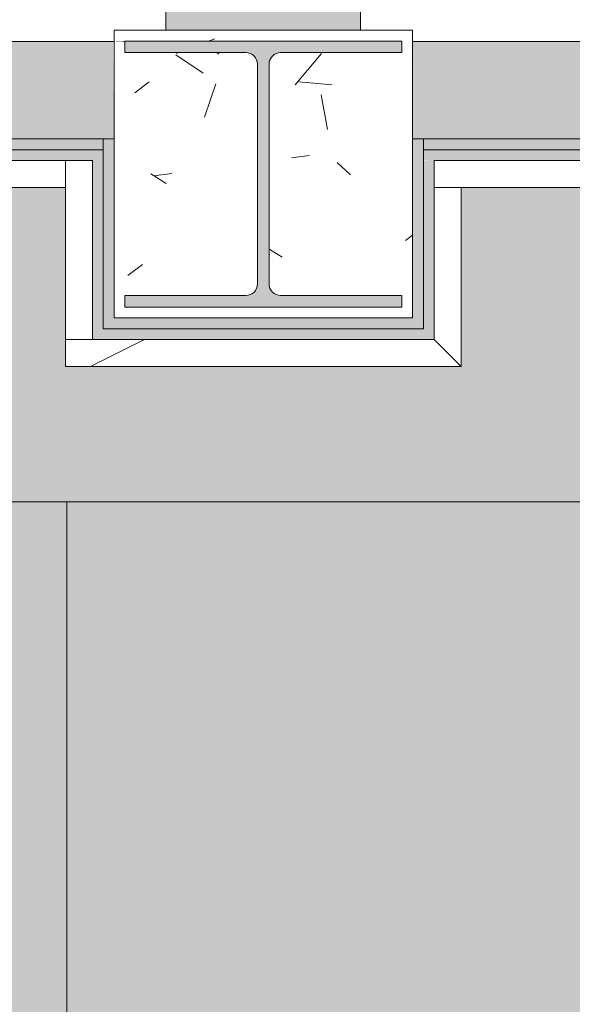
# Model space of a CAD drawing. Header units: millimetres. Extents: x 5980700 to 6194397, y -12939 to 2351883.
# Tile 312 of 587: x 6083874 to 6084385, y 3707 to 4617. Entities that reach past the tile are written whole.
import ezdxf

# ---------------------------------------------------------------- set-up
doc = ezdxf.new("R2010")
doc.units = ezdxf.units.MM
for name, color, linetype, lineweight in [('A-FLOR', 192, 'Continuous', 18), ('A-FLOR-PATT', 8, 'Continuous', 18), ('A-WALL', 113, 'Continuous', 18), ('A-WALL-PATT', 111, 'Continuous', 25), ('S-COLS', 52, 'Continuous', 9)]:
    doc.layers.add(name, color=color, linetype=linetype, lineweight=lineweight)
pattern_1 = [(216.87, (166.6, 416.5), (1249.498511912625, 833.0022321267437), [208.25, -1874.25]), (206.565, (416.5, 291.55), (-416.4997849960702, -416.4999353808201), [465.661, -465.661]), (198.435, (416.5, 83.3), (-832.9995359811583, -416.5008561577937), [263.4179999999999, -1053.671])]

# ---------------------------------------------------------------- blocks, each defined once
blk = doc.blocks.new('_ARQPWR_Pilar perfil I - _TP01-V229-PLANTA DE CAIMENTO DE PISOS - 1 PAV_')
at = {"layer": 'S-COLS', "lineweight": 5}
h = blk.add_hatch(color=256, dxfattribs=at)
h.paths.add_polyline_path([(-16.05000000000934, -112.2999999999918), (-16.04583271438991, -112.2994676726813), (-5.346365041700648, -112.2999999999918)])
h.paths.add_polyline_path([(119.9057747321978, -123.0000000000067), (127.9999999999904, -123.0000000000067), (127.9999999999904, -112.2999999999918), (16.04999999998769, -112.2999999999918), (8.48395744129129, -109.1660425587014), (5.349999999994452, -101.5999999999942), (5.349999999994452, 101.5999999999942), (8.483957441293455, 109.1660425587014), (16.04999999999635, 112.3000000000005), (127.9999999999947, 112.3000000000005), (127.9999999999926, 123.0000000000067), (-128.0000000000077, 122.5007888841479), (-128.0000000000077, 112.3000000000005), (-16.04379473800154, 112.2974296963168), (-8.480322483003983, 109.1572669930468), (-5.350000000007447, 101.5999999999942), (-5.352570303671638, -101.6062052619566), (-8.483957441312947, -109.1660425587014), (-16.05000000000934, -112.2999999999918), (-128.0000000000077, -112.307521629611), (-128.0000000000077, -123.0000000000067), (5.349999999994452, -123.0000000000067)])
at = {"layer": 'S-COLS', "color": 90, "lineweight": 5}
for p, q in [((127.9999999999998, 123.0000000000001), (-128.0000000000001, 123.0000000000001)), ((-128.0000000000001, 123.0000000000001), (-128.0000000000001, 112.3000000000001)), ((127.9999999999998, 112.3000000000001), (127.9999999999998, 123.0000000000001)), ((-128.0000000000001, 112.3000000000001), (-16.05000000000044, 112.3000000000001)), ((16.04999999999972, 112.3000000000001), (127.9999999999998, 112.3000000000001)), ((-5.350000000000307, 101.6000000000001), (-5.350000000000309, -101.5999999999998)), ((5.349999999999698, -101.6), (5.349999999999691, 101.6)), ((-16.05000000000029, -112.3), (-128.0000000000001, -112.3)), ((-128.0000000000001, -112.3), (-128.0000000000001, -123)), ((127.9999999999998, -112.3), (16.04999999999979, -112.3)), ((127.9999999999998, -123), (127.9999999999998, -112.3)), ((-128.0000000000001, -123), (127.9999999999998, -123))]:
    blk.add_line(p, q, dxfattribs=at)
for centre, radius, start, end in [((-16.05000000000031, 101.6000000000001), 10.70000000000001, 3.307776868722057e-13, 90.00000000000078), ((16.04999999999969, 101.6000000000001), 10.69999999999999, 90.00000000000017, 180.0000000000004), ((-16.05000000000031, -101.6), 10.7, 270, 7.887775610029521e-13), ((16.04999999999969, -101.6), 10.70000000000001, 180.0000000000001, 270.0000000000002)]:
    blk.add_arc(centre, radius, start, end, dxfattribs=at)
blk = doc.blocks.new('FX-PNC-PILAR-TP3 - FX-PNC-PILAR-TP01-4319920-PLANTA DE CAIMENTO DE PISOS - 1 PAV_')
at = {"layer": 'A-WALL-PATT', "lineweight": 5}
h = blk.add_hatch(dxfattribs=at)
h.set_pattern_fill('FP_108', color=135, style=0, pattern_type=2)
h.set_pattern_definition([(49.99999999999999, (2e-05, -3e-05), (364.3679291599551, -31.87829433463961), [38.1, -419.1]), (355, (2e-05, -3e-05), (-70.48585119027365, 382.1133031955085), [30.48, -335.28]), (100.451, (30.364, -2.657), (293.8850033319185, 350.2333756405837), [32.38, -356.18]), (46.184, (2e-05, 101.6), (542.1584806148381, -84.08582678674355), [57.15, -628.65]), (96.636, (45.18, 94.59299999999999), (474.8048986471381, 494.8554198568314), [48.57, -534.27]), (351.184, (2e-05, 101.6), (474.8101998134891, 494.8500824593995), [45.72, -502.92]), (21, (50.8, 76.2), (303.2284677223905, -204.530461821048), [38.1, -419.1]), (326, (50.8, 76.2), (123.6038908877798, 368.3760440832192), [30.48, -335.28]), (71.45100000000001, (76.069, 59.15600000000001), (426.8341253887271, 163.8427355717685), [32.38, -356.18]), (37.50000000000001, (2e-05, -3e-05), (6.176645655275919, 169.1101515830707), [16.764, -314.452, 16.764, -323.596, -336.55]), (37.50000000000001, (2e-05, -3e-05), (6.176645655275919, 169.1101515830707), [-671.576, 16.764, -319.786]), (7.499999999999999, (2e-05, -3e-05), (133.63887623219, 200.3614940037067), [16.764, -177.292, 16.764, -306.832, -128.27]), (7.499999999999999, (2e-05, -3e-05), (133.63887623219, 200.3614940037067), [-517.6519999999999, 16.764, -111.506]), (327.5, (-113.284, -3e-05), (271.1818188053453, -11.45836264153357), [16.764, -110.236, 16.764, -379.476, -525.78]), (327.5, (-113.284, -3e-05), (271.1818188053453, -11.45836264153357), [-523.24, 16.764, -509.016]), (317.5, (-164.084, -3e-05), (296.2585102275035, 50.85284694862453), [16.764, -148.336, 16.764, -246.38, -373.38]), (317.5, (-164.084, -3e-05), (296.2585102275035, 50.85284694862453), [-428.244, 16.764, -356.616])])
h.paths.add_polyline_path([(-8028.116646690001, 4596.658967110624), (-8028.116646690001, 4607.158178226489), (-8304.116646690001, 4607.158178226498), (-8304.116646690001, 4596.658967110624), (-8286.114829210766, 4597.158178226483), (-8030.262971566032, 4596.766114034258)])
h.paths.add_polyline_path([(-8294.113011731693, 4341.15817822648), (-8028.116646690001, 4341.15817822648), (-8028.116646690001, 4596.658967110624), (-8038.116646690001, 4596.658967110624), (-8038.116646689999, 4586.458178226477), (-8150.066646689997, 4586.458178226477), (-8157.6326892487, 4583.324220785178), (-8160.76664669, 4575.758178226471), (-8160.117582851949, 4370.991199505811), (-8157.632689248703, 4364.992135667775), (-8150.066646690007, 4361.858178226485), (-8038.116646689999, 4361.858178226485), (-8038.116646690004, 4351.158178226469), (-8294.116646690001, 4351.158178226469), (-8294.113011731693, 4361.858178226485), (-8182.160441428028, 4361.860748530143), (-8174.600604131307, 4364.992135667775), (-8171.466646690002, 4372.561304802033), (-8172.115710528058, 4577.325156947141), (-8174.600604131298, 4583.324220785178), (-8182.166646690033, 4586.458178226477), (-8294.116646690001, 4586.461884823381), (-8294.116646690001, 4596.658967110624), (-8304.116646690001, 4596.658967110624), (-8304.116646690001, 4341.15817822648), (-8294.116646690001, 4341.15817822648)])
at = {"layer": 'A-WALL', "color": 250, "lineweight": 5}
for p, q in [((-8256.114829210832, 4607.158178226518), (-8304.116646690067, 4607.158178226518)), ((-8304.116646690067, 4607.158178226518), (-8304.116646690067, 4596.658967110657)), ((-8159.798216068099, 4607.158178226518), (-8256.114829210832, 4607.158178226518)), ((-8076.114829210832, 4607.158178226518), (-8159.798216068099, 4607.158178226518)), ((-8046.114829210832, 4607.158178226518), (-8076.114829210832, 4607.158178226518)), ((-8031.114829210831, 4607.158178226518), (-8046.114829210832, 4607.158178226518)), ((-8028.116646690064, 4607.158178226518), (-8031.114829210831, 4607.158178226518)), ((-8028.116646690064, 4596.658967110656), (-8028.116646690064, 4607.158178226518)), ((-8304.116646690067, 4596.658967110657), (-8304.116646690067, 4506.658967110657)), ((-8028.116646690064, 4506.658967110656), (-8028.116646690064, 4596.658967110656)), ((-8304.116646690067, 4506.658967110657), (-8304.116646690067, 4496.658967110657)), ((-8028.116646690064, 4486.658967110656), (-8028.116646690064, 4506.658967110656)), ((-8304.116646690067, 4496.658967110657), (-8304.116646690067, 4486.658967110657)), ((-8304.116646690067, 4486.658967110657), (-8304.116646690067, 4341.158178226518)), ((-8028.116646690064, 4341.158178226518), (-8028.116646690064, 4486.658967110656)), ((-8304.116646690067, 4341.158178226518), (-8172.783904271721, 4341.158178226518)), ((-8172.783904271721, 4341.158178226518), (-8028.116646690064, 4341.158178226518))]:
    blk.add_line(p, q, dxfattribs=at)
blk = doc.blocks.new('BE-PMSa-MOD-ARQ-CONEXAODOFUTURO-EX-000-R_rvt-2-PLANTA DE CAIMENTO DE PISOS - 1 PAV_')
at = {"layer": 'A-FLOR-PATT', "lineweight": 5}
h = blk.add_hatch(dxfattribs=at)
h.set_pattern_fill('FP_100', color=133, style=0, pattern_type=2)
h.set_pattern_definition([(49.99999999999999, (0, 0), (182.184668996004, -15.93908553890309), [19.05, -209.55]), (355, (0, 0), (-35.24242749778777, 191.0566080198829), [15.24, -167.64]), (100.451, (15.182, -1.328), (146.9425016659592, 175.1166878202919), [16.19, -178.09]), (46.184, (0, 50.8), (271.0788941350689, -42.04327417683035), [28.575, -314.325]), (96.636, (22.59, 47.297), (237.4025071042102, 247.4272132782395), [24.285, -267.135]), (351.184, (0, 50.8), (237.404605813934, 247.4251178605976), [22.86, -251.46]), (21, (25.4, 38.1), (151.6148798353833, -102.2655185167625), [19.05, -209.55]), (326, (25.4, 38.1), (61.80235996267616, 184.1877424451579), [15.24, -167.64]), (71.45100000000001, (38.035, 29.578), (213.4170626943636, 81.92136778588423), [16.19, -178.09]), (37.50000000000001, (0, 0), (3.08832282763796, 84.55507579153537), [8.382, -157.226, 8.382, -161.798, -168.275]), (37.50000000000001, (0, 0), (3.08832282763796, 84.55507579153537), [-335.788, 8.382, -159.893]), (7.499999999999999, (0, 0), (66.81943811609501, 100.1807470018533), [8.382, -88.646, 8.382, -153.416, -64.135]), (7.499999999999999, (0, 0), (66.81943811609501, 100.1807470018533), [-258.826, 8.382, -55.753]), (327.5, (-56.642, 0), (135.5904877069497, -5.7289126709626), [8.382, -55.118, 8.382, -189.738, -262.89]), (327.5, (-56.642, 0), (135.5904877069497, -5.7289126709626), [-261.62, 8.382, -254.508]), (317.5, (-82.042, 0), (148.1288864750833, 25.42676126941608), [8.382, -74.168, 8.382, -123.19, -186.69]), (317.5, (-82.042, 0), (148.1288864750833, 25.42676126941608), [-214.122, 8.382, -178.308])])
h.paths.add_polyline_path([(-1916.114845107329, -8177.825683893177), (-1683.614845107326, -8177.825683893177), (-1683.614845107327, -1915.841005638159), (-3033.614845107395, -1915.841005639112), (-3033.614845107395, -1900.841005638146), (-3933.614845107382, -1900.841005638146), (-3933.614845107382, -2050.841005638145), (-1818.614845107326, -2050.841005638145), (-1818.614845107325, -8042.852683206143), (-4146.617820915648, -8042.852683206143), (-4146.617820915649, -4063.841794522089), (-3970.61666258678, -4063.841794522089), (-3970.61666258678, -3457.84179452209), (-4146.617820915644, -3457.84179452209), (-4146.617820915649, -2138.841794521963), (-3970.61666258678, -2138.841794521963), (-3970.61666258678, -2050.841005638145), (-3963.614845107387, -2050.841005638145), (-3963.614845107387, -1900.841005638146), (-3973.614845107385, -1900.841005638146), (-3973.614845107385, -1915.841005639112), (-4105.616662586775, -1915.841005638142), (-4105.616662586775, -2003.84179452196), (-4281.617820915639, -2003.84179452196), (-4281.617820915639, -3592.841794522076), (-4105.61666258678, -3592.841794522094), (-4105.61666258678, -3928.841794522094), (-4281.617820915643, -3928.841794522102), (-4281.615120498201, -8177.82568389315), (-1916.459753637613, -8177.825683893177)])
h.paths.add_polyline_path([(8258.385255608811, -8167.825683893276), (15620.8643440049, -8167.825683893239), (15620.86434400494, -1925.841005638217), (12311.88333741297, -1925.841005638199), (12311.88333741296, -2018.841794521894), (11955.88333741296, -2018.841794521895), (11955.88333741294, -1925.841005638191), (9541.385154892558, -1925.841005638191), (9541.385154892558, -1915.841005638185), (9491.385154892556, -1915.841005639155), (9491.385154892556, -1900.841005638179), (8591.38515489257, -1900.841005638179), (8591.38515489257, -2050.841005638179), (11830.88333741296, -2050.841005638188), (11830.88333741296, -2143.841794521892), (12436.88333741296, -2143.841794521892), (12436.88333741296, -2050.841005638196), (15495.86434400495, -2050.841005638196), (15495.86434400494, -8042.825683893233), (8383.385255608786, -8042.825683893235), (8383.385255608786, -4063.841794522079), (8559.379702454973, -4063.841794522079), (8559.379702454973, -3457.841794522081), (8383.385255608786, -3457.84179452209), (8383.385255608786, -2138.841794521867), (8559.379702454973, -2138.84179452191), (8559.379702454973, -2050.841005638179), (8561.385154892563, -2050.753085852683), (8561.385154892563, -1900.841005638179), (8551.38515489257, -1900.841005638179), (8551.38515489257, -1915.841005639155), (8501.385154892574, -1915.841005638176), (8501.385154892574, -1925.841005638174), (8434.379702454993, -1925.841005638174), (8434.379702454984, -2013.841794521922), (8258.385255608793, -2013.841794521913), (8258.385255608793, -3582.841794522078), (8434.379702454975, -3582.841794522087), (8434.379702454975, -3938.841794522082), (8258.385255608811, -3938.841794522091), (8258.385255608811, -8156.700611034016)])
h.paths.add_polyline_path([(19984.7546155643, -8167.825683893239), (20089.38682609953, -8167.825683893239), (20089.38682609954, -5194.841794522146), (19913.3833374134, -5194.841794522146), (19913.3833374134, -4838.841794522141), (20089.38682609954, -4838.841794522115), (20089.38682609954, -2013.84179452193), (19913.3833374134, -2013.841794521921), (19913.3833374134, -1657.841794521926), (20089.38682609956, -1657.841794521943), (20089.38682609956, 1166.158205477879), (19913.38333741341, 1166.158205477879), (19913.38333741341, 1522.158205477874), (20089.38682609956, 1522.158205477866), (20089.38682609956, 4296.158205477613), (19913.38333741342, 4296.15820547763), (19913.3833374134, 4461.658994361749), (15971.88333741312, 4461.658994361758), (15971.88333741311, 4296.15820547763), (15800.86434400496, 4296.15820547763), (15800.86434400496, -605.8410056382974), (15790.86434400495, -605.8410056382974), (15790.86434400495, -655.841005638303), (15775.86434400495, -655.841005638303), (15775.86434400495, -1555.841005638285), (16091.88333741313, -1555.841005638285), (16091.88333741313, -1527.841794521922), (15925.86434400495, -1527.841794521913), (15925.86434400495, 4171.158205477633), (16096.88333741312, 4171.158205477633), (16097.48518693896, 4336.658994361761), (19788.38333741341, 4336.658994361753), (19788.38333741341, 4171.158205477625), (19964.38682609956, 4171.158205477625), (19964.38682609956, 1647.158205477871), (19788.38333741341, 1647.158205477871), (19788.38333741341, 1041.158205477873), (19964.38682609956, 1041.158205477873), (19964.38682609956, -1532.84179452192), (19788.38333741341, -1532.84179452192), (19788.38333741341, -2138.841794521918), (19964.38682609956, -2138.841794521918), (19964.38682609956, -4713.841794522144), (19788.3833374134, -4713.841794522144), (19788.3833374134, -5319.841794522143), (19964.38682609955, -5319.841794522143), (19964.38682609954, -8042.82568389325), (15925.86434400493, -8042.825683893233), (15925.86434400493, -2143.841794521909), (16091.88333741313, -2143.841794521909), (16091.88333741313, -1585.841005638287), (15775.86434400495, -1585.841005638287), (15775.86434400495, -1595.841005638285), (15790.86434400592, -1595.841005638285), (15790.86434400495, -1652.84179452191), (15966.88333741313, -1653.220801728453), (15966.88333741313, -2018.84179452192), (15800.86434400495, -2018.841794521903), (15800.86434400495, -8167.825683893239), (19925.14432074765, -8167.825683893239)])
h.paths.add_polyline_path([(-5690.728343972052, -8167.825683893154), (-4451.617820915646, -8167.825683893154), (-4451.617820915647, -1925.841005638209), (-4506.114845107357, -1925.84100563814), (-4506.114845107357, -1915.841005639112), (-4536.11484510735, -1915.841005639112), (-4536.11484510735, -1900.841005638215), (-4546.114845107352, -1900.841005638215), (-4546.114845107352, -2740.841005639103), (-4536.114845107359, -2740.841005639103), (-4536.114845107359, -2751.8410056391), (-4516.109778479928, -2751.8410056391), (-4516.109778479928, -2640.8410056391), (-4497.109778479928, -2640.8410056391), (-4497.109778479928, -2770.841005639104), (-4536.114845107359, -2770.841005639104), (-4536.114845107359, -2780.841005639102), (-4546.114845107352, -2780.841005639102), (-4546.114845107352, -2820.841005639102), (-4576.114845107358, -2820.841005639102), (-4576.617820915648, -8042.852683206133), (-11628.61484510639, -8042.852683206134), (-11628.6148451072, -2138.841794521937), (-11585.61666258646, -2138.841794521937), (-11585.61666258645, -2050.841005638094), (-8474.116662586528, -2050.841005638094), (-8474.116662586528, -2138.841794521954), (-7858.116662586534, -2138.841794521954), (-7858.116662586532, -2050.841005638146), (-4576.617820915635, -2050.841005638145), (-4576.617820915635, -1900.841005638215), (-5476.114845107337, -1900.841005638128), (-5476.114845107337, -1915.841005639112), (-5528.614845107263, -1915.841005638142), (-5528.614845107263, -1925.841005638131), (-7983.116662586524, -1925.841005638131), (-7983.116662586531, -2013.841794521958), (-8324.11666258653, -2013.841794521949), (-8324.11666258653, -2003.841794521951), (-8339.116662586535, -2003.84179452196), (-8339.116662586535, -1925.841005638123), (-11720.61666258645, -1925.841005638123), (-11720.61666258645, -2003.841794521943), (-11753.61484510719, -2003.841794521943), (-11753.61034441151, -8167.825683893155), (-5985.163661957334, -8167.825683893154)])
h.paths.add_polyline_path([(-15701.5291554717, -8167.825683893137), (-11933.6148451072, -8167.825683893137), (-11933.6148451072, -2013.841794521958), (-12076.61666258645, -2013.841794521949), (-12076.61666258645, -1657.841794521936), (-11923.61484510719, -1657.841794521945), (-11923.61484510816, -1515.8410056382), (-11908.61484510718, -1515.8410056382), (-11908.61484510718, -1505.841005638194), (-12058.61484510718, -1505.841005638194), (-12058.61484510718, -1532.841794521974), (-12201.61666258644, -1532.841794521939), (-12201.61666258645, -2138.841794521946), (-12058.61484510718, -2138.841794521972), (-12058.61484510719, -8042.851795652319), (-16321.61588608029, -8042.826571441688), (-16321.61588608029, -5319.841794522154), (-16145.61666258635, -5319.841794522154), (-16145.61666258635, -4713.841794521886), (-16321.61588608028, -4713.681888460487), (-16321.61588608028, -2138.84179452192), (-16145.61666258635, -2138.841794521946), (-16145.61666258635, -1532.841794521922), (-16321.61588608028, -1532.841794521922), (-16321.61588608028, 1041.158205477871), (-16145.61666258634, 1041.158205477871), (-16145.61666258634, 1647.158205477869), (-16321.61588608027, 1647.158205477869), (-16321.61588608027, 4171.158205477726), (-16145.61666258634, 4171.158205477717), (-16145.61666258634, 4336.658994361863), (-12201.61666258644, 4336.658994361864), (-12201.61666258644, 4171.158205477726), (-12058.61484510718, 4171.158205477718), (-12058.61484510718, -1475.841005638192), (-11908.61484510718, -1475.841005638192), (-11908.61484510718, -575.8410056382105), (-11923.61484510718, -575.8410056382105), (-11923.61484510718, -525.8410056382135), (-11933.61484510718, -525.8410056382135), (-11933.61484510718, 4296.158205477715), (-12076.61666258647, 4296.158205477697), (-12076.61666258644, 4461.658994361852), (-16270.61666258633, 4461.658994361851), (-16270.61666258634, 4296.158205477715), (-16446.62225526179, 4296.158205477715), (-16446.61588608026, 1522.158205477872), (-16270.61666258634, 1522.158205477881), (-16270.61666258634, 1166.158205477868), (-16446.62225526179, 1166.158205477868), (-16446.61588608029, -1657.841794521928), (-16270.61666258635, -1657.841794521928), (-16270.61666258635, -2013.841794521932), (-16446.6222552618, -2013.841794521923), (-16446.61588608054, -4838.841794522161), (-16270.61666258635, -4838.841794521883), (-16270.61666258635, -5194.841794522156), (-16446.62225526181, -5194.841794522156), (-16446.61573815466, -8167.825683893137), (-15735.98765560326, -8167.825683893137)])
h.paths.add_polyline_path([(8551.38515489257, -1770.841005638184), (9491.385154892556, -1770.841005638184), (9491.385154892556, -1755.841005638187), (9630.135154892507, -1755.841005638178), (9630.135154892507, -1740.841005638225), (11880.13515489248, -1741.712957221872), (11880.13515489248, -1755.841005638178), (11965.88333741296, -1755.841005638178), (11965.88333741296, -1662.841794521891), (12301.88333741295, -1662.841794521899), (12301.88333741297, -1755.841005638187), (12713.6541483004, -1755.841005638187), (12713.6541483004, -1740.841005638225), (14963.65414830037, -1741.712957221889), (14963.65414830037, -1755.841005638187), (15630.86434400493, -1755.841005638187), (15630.86434400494, -1595.841005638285), (15645.86434400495, -1595.841005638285), (15645.86434400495, -655.841005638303), (15630.86434400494, -655.841005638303), (15630.86434400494, -29.5925127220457), (15087.63515489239, -29.59251272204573), (15087.63515489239, -44.5925127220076), (12837.63515489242, -43.72056113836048), (12837.63515489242, -29.59251272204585), (11880.13515489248, -29.5925127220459), (11880.13515489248, -44.59251272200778), (9630.135154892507, -43.72056113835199), (9630.135154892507, -29.59251272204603), (9408.885154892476, -29.59251272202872), (9408.885154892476, -14.5925127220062), (8468.885154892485, -14.59251272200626), (8468.885154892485, -29.59251272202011), (8008.885154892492, -29.59251272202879), (8008.885154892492, -14.59251272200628), (7068.885154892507, -14.65234280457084), (7068.885154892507, -29.59251272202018), (4511.785154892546, -29.59251272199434), (4511.785154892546, 3549.158994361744), (3951.785154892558, 3549.158994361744), (3951.785154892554, 4471.658994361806), (2159.383337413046, 4471.658994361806), (2159.383337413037, 4306.158205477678), (1813.383337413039, 4306.15820547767), (1813.383337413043, 4471.658994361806), (284.8931309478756, 4471.658994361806), (284.8931309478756, 4486.658994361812), (77.29277039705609, 4486.658994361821), (77.29277039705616, 3238.903506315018), (70.48333741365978, 3238.903506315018), (70.48333741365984, 2137.158205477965), (121.3819838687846, 2137.158205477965), (121.3819838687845, 3231.348105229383), (111.0710947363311, 3241.658994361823), (106.381983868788, 3259.158994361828), (111.0710947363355, 3276.658994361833), (124.1088842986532, 3289.53068128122), (143.3753948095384, 3293.624861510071), (158.8819838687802, 3289.469883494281), (171.692873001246, 3276.658994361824), (176.3819838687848, 3259.158994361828), (171.692873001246, 3241.658994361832), (161.3819838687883, 3231.348105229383), (161.3819838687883, 2137.158205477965), (220.483337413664, 2137.158205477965), (220.4833374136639, 4336.658994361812), (1678.38333741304, 4336.658994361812), (1678.38333741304, 4171.158205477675), (2294.38333741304, 4171.158205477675), (2294.38333741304, 4336.658994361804), (3816.785154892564, 4336.658994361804), (3816.785154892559, 3414.158994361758), (4376.785154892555, 3414.158994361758), (4376.785154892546, -164.5925127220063), (15495.86434400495, -164.5925127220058), (15495.86434400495, -1620.841005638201), (12436.88333741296, -1620.841005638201), (12436.88333741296, -1527.841794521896), (11830.88333741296, -1527.841794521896), (11830.88333741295, -1620.841005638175), (8559.379702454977, -1620.841005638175), (8559.379702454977, -1532.841794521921), (7943.379702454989, -1532.841794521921), (7943.379702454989, -1620.841005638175), (2289.383337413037, -1620.841005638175), (2289.383337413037, -1527.841794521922), (2261.385126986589, -1527.841794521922), (2261.385126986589, -1770.841005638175), (3121.385126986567, -1770.841005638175), (3121.385126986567, -1755.8410056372), (4481.585154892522, -1755.841005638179), (4481.585154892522, -1770.841005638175), (5321.585154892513, -1770.841005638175), (5321.585154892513, -1755.841005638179), (7021.385154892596, -1755.841005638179), (7021.385154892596, -1770.841005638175), (7961.385154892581, -1770.841005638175), (7961.385154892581, -1755.841005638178), (8078.379702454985, -1755.841005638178), (8078.379702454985, -1667.841794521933), (8424.379702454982, -1667.841794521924), (8424.379702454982, -1755.841005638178), (8551.38515489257, -1755.841005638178)])
h.paths.add_polyline_path([(2231.385126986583, -1770.841005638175), (2231.385126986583, -1527.841794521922), (1766.385126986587, -1527.841794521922), (1766.385126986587, -1770.841005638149), (1776.385126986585, -1770.841005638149), (1776.385126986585, -1755.8410056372), (1818.383337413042, -1755.841005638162), (1818.383337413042, -1662.841794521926), (2154.383337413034, -1662.841794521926), (2154.383337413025, -1755.84100563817), (2221.385126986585, -1755.841005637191), (2221.385126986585, -1770.841005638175)])
h.paths.add_polyline_path([(-3963.614845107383, -1770.84100563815), (-3033.614845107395, -1770.84100563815), (-3033.614845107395, -1755.841005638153), (-1418.814900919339, -1755.841005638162), (-1418.814900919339, -1770.841005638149), (-578.8149009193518, -1770.841005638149), (-578.8149009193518, -1755.841005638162), (876.3851269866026, -1755.841005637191), (876.3851269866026, -1770.841005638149), (1736.38512698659, -1770.841005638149), (1736.38512698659, -1527.841794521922), (1683.383337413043, -1527.841794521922), (1683.383337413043, -1620.841005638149), (-3970.616662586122, -1620.84100563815), (-3970.61666258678, -1532.841794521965), (-4586.616662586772, -1532.841794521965), (-4586.616662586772, -1620.841005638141), (-7858.116662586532, -1620.841005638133), (-7858.116662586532, -1532.841794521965), (-8474.116662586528, -1532.841794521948), (-8474.116662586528, -1620.841005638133), (-11585.61666258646, -1620.841005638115), (-11585.61666258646, -1532.841794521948), (-11628.61484510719, -1532.841794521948), (-11628.61484510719, -164.6103600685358), (220.4833374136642, -164.6103600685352), (220.4833374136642, -29.61036006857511), (-2321.114845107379, -29.61036006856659), (-2321.114845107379, -14.61036006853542), (-3061.114845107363, -14.61036006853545), (-3061.114845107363, -29.61036006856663), (-3320.616662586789, -29.61036006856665), (-3320.616662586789, -14.61036006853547), (-4060.616662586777, -14.61036006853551), (-4060.616662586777, -29.61036006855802), (-4536.114845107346, -29.61036006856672), (-4536.114845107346, -14.61036006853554), (-5476.114845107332, -14.61036006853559), (-5476.114845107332, -29.6103600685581), (-5636.114845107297, -29.61036006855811), (-5636.114845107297, -44.61036006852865), (-7886.11484510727, -43.73840848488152), (-7886.11484510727, -29.61036006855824), (-8872.364845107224, -29.61036006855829), (-8872.364845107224, -44.6103600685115), (-11122.3648451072, -43.73840848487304), (-11122.3648451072, -29.61036006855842), (-11763.61484510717, -29.61036006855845), (-11763.61484510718, -575.8410056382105), (-11778.61484510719, -575.8410056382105), (-11778.61484510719, -1515.8410056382), (-11763.61484510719, -1515.8410056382), (-11763.61484510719, -1667.841794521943), (-11720.61666258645, -1667.841794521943), (-11720.61666258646, -1755.841005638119), (-11122.36484510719, -1755.841005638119), (-11122.36484510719, -1740.841005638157), (-8872.36484510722, -1741.712957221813), (-8872.36484510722, -1755.841005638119), (-8339.116662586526, -1755.841005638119), (-8339.116662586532, -1667.841794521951), (-7993.116662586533, -1667.841794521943), (-7993.116662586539, -1755.841005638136), (-7886.114845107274, -1755.841005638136), (-7886.114845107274, -1740.841005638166), (-5636.114845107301, -1741.712957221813), (-5636.114845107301, -1755.841005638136), (-5476.114845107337, -1755.841005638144), (-5476.114845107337, -1770.841005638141), (-4536.11484510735, -1770.841005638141), (-4536.11484510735, -1755.841005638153), (-4451.616662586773, -1755.841005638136), (-4451.616662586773, -1667.84179452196), (-4105.616662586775, -1667.84179452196), (-4105.616662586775, -1755.841005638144), (-3973.614845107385, -1755.841005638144), (-3973.614845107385, -1770.84100563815)])
h.paths.add_polyline_path([(-5396.293025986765, 115.3896399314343), (-4576.11484510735, 115.3896399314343), (-4576.11484510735, 431.4034837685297), (-4586.616662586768, 431.4034837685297), (-4586.616662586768, 265.3896399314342), (-11628.61484510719, 265.3896399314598), (-11628.61484510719, 4171.158205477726), (-11585.61666258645, 4171.158205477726), (-11585.61666258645, 4336.658994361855), (-8474.116662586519, 4336.658994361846), (-8474.116662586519, 4171.158205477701), (-7858.116662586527, 4171.158205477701), (-7858.116662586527, 4336.658994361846), (-4586.616662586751, 4336.658994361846), (-4586.616662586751, 4171.158205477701), (-4538.614845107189, 4171.158205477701), (-4538.614845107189, 2287.158205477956), (-4586.616662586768, 2287.158205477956), (-4586.616662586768, 1681.158205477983), (-4538.614845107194, 1681.158205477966), (-4538.614845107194, 995.3896399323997), (-4536.114845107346, 995.3896399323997), (-4536.114845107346, 985.3896399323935), (-4497.109778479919, 985.3896399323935), (-4497.109778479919, 855.3896399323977), (-4516.109778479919, 855.3896399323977), (-4516.109778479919, 966.3896399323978), (-4536.114845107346, 966.3896399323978), (-4536.114845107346, 955.3896399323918), (-4538.614845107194, 955.3896399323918), (-4538.614845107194, 431.4034837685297), (-4546.114845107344, 431.4034837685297), (-4546.114845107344, 115.3896399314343), (-4536.114845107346, 115.3896399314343), (-4536.114845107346, 130.3896399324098), (-4486.114845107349, 130.3896399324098), (-4486.114845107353, 140.3896399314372), (-4461.616662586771, 140.3896399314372), (-4461.616662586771, 306.4034837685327), (-4413.614845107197, 306.4034837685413), (-4413.614845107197, 1806.158205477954), (-4461.616662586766, 1806.158205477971), (-4461.616662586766, 2162.158205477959), (-4413.614845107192, 2162.158205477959), (-4413.614845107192, 4296.158205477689), (-4461.616662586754, 4296.158205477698), (-4461.616662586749, 4461.658994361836), (-7983.116662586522, 4461.658994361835), (-7983.116662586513, 4296.158205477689), (-8349.116662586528, 4296.158205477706), (-8349.116662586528, 4461.658994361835), (-11710.61666258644, 4461.658994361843), (-11710.61666258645, 4296.158205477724), (-11753.61484510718, 4296.158205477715), (-11753.61484510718, 140.3896399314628), (-5526.11484510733, 140.3896399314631), (-5526.11484510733, 130.3896399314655), (-5476.114845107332, 130.3896399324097), (-5476.114845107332, 115.3896399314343), (-5466.11484510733, 115.3896399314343)])
h.paths.add_polyline_path([(8478.885154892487, 115.4074872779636), (8478.885154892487, 431.4034837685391), (8378.385255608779, 431.4034837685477), (8378.385255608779, 1037.158205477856), (8561.383337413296, 1037.158205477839), (8561.383337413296, 1651.158205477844), (8378.385255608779, 1651.158205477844), (8378.385255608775, 4171.158205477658), (8559.383337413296, 4171.158205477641), (8559.383337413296, 4336.658994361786), (11825.88333741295, 4336.658994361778), (11825.88333741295, 4171.158205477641), (12441.88333741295, 4171.158205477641), (12441.88333741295, 4336.658994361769), (15495.86434400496, 4336.65899436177), (15495.86434400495, 265.4074872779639), (8559.379702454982, 265.4074872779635), (8559.379702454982, 431.4034837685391), (8508.885154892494, 431.4034837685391), (8508.885154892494, 115.4074872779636), (9408.885154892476, 115.4074872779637), (9408.885154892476, 130.4074872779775), (9438.885154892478, 130.4074872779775), (9438.885154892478, 140.4074872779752), (15620.86434400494, 140.4074872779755), (15620.86434400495, 4461.658994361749), (12316.88333741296, 4461.658994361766), (12316.88333741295, 4296.158205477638), (11950.88333741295, 4296.158205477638), (11950.88333741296, 4461.658994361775), (8434.383337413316, 4461.658994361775), (8434.383337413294, 4296.158205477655), (8253.385255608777, 4296.158205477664), (8253.385255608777, 1526.158205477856), (8436.383337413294, 1526.158205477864), (8436.383337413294, 1162.158205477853), (8253.385255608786, 1162.158205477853), (8253.385255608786, 306.4034837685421), (8434.379702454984, 306.4034837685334), (8434.379702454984, 140.4074872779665), (8438.885154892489, 140.4074872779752), (8438.885154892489, 130.4074872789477), (8468.885154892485, 130.4074872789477), (8468.885154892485, 115.4074872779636)])
h.paths.add_polyline_path([(7078.885154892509, 115.4074872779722), (7968.885154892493, 115.4074872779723), (7968.885154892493, 955.4074872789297), (7958.885154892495, 955.4074872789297), (7958.885154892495, 966.4074872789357), (7948.385255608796, 966.4074872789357), (7948.385255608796, 265.4074872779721), (4806.785154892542, 265.4074872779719), (4806.785154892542, 4336.658994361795), (7948.385255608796, 4336.658994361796), (7948.385255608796, 985.4074872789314), (7958.885154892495, 985.4074872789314), (7958.885154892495, 995.4074872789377), (7968.885154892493, 995.4074872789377), (7968.885154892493, 1035.407487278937), (7998.885154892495, 1035.407487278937), (7998.885154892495, 995.4074872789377), (8008.885154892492, 995.4074872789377), (8008.885154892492, 985.4074872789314), (8047.890221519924, 985.4074872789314), (8047.890221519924, 855.4074872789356), (8028.890221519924, 855.4074872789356), (8028.890221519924, 966.4074872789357), (8008.885154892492, 966.4074872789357), (8008.885154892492, 955.4074872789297), (7998.885154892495, 955.4074872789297), (7998.885154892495, 115.4074872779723), (8008.885154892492, 115.4074872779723), (8008.885154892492, 130.4074872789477), (8083.385255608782, 130.4074872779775), (8083.385255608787, 4471.65899436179), (4671.785154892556, 4471.658994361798), (4671.785154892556, 130.4074872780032), (7068.885154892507, 130.4074872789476), (7068.885154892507, 115.4074872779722)])
h.paths.add_polyline_path([(1857.919751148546, 1037.158205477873), (2296.383337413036, 1037.158205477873), (2296.383337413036, 1651.158205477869), (1676.383337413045, 1651.158205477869), (1676.383337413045, 1037.158205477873), (1826.383337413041, 1037.158205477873)])
h.paths.add_polyline_path([(2161.383337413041, 1172.158205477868), (1811.383337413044, 1172.158205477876), (1811.383337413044, 1516.158205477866), (2161.383337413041, 1516.158205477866), (2161.383337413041, 1177.256799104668)])
h.paths.add_polyline_path([(137.9111174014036, 3278.855100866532), (131.3834321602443, 3276.480338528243), (131.3834321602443, 3259.158994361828), (137.9112161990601, 3259.158994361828), (137.9112161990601, 3277.667937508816)])
h.paths.add_polyline_path([(141.3819838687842, 3259.158994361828), (161.3819838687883, 3259.158994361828), (158.7024919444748, 3268.550988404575), (155.5241194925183, 3273.003317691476), (148.2594671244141, 3277.615929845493), (141.461635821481, 3278.855091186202), (137.9111174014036, 3278.855100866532), (137.9112161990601, 3259.158994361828), (139.4408410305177, 3259.158994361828)])
h.paths.add_polyline_path([(127.2398482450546, 3259.158994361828), (131.3834321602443, 3259.60654442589), (131.3834321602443, 3276.480338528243), (126.061811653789, 3272.015600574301), (122.0634673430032, 3263.023564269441), (122.1477157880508, 3259.158994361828), (126.061811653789, 3259.158994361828)])
h = blk.add_hatch(dxfattribs=at)
h.set_pattern_fill('FP_249', color=71, style=0, pattern_type=2)
h.set_pattern_definition([(49.99999999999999, (0, 0), (364.3679291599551, -31.87829433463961), [38.1, -419.1]), (355, (0, 0), (-70.48585119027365, 382.1133031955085), [30.48, -335.28]), (100.451, (30.364, -2.657), (293.8850033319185, 350.2333756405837), [32.38, -356.18]), (46.184, (0, 101.6), (542.1584806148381, -84.08582678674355), [57.15, -628.65]), (96.636, (45.18, 94.59299999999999), (474.8048986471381, 494.8554198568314), [48.57, -534.27]), (351.184, (0, 101.6), (474.8101998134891, 494.8500824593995), [45.72, -502.92]), (21, (50.8, 76.2), (303.2284677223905, -204.530461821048), [38.1, -419.1]), (326, (50.8, 76.2), (123.6038908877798, 368.3760440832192), [30.48, -335.28]), (71.45100000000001, (76.069, 59.15600000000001), (426.8341253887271, 163.8427355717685), [32.38, -356.18]), (37.50000000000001, (0, 0), (6.176645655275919, 169.1101515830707), [16.764, -314.452, 16.764, -323.596, -336.55]), (37.50000000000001, (0, 0), (6.176645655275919, 169.1101515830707), [-671.576, 16.764, -319.786]), (7.499999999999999, (0, 0), (133.63887623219, 200.3614940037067), [16.764, -177.292, 16.764, -306.832, -128.27]), (7.499999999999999, (0, 0), (133.63887623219, 200.3614940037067), [-517.6519999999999, 16.764, -111.506]), (327.5, (-113.284, 0), (271.1818188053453, -11.45836264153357), [16.764, -110.236, 16.764, -379.476, -525.78]), (327.5, (-113.284, 0), (271.1818188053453, -11.45836264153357), [-523.24, 16.764, -509.016]), (317.5, (-164.084, 0), (296.2585102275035, 50.85284694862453), [16.764, -148.336, 16.764, -246.38, -373.38]), (317.5, (-164.084, 0), (296.2585102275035, 50.85284694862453), [-428.244, 16.764, -356.616])])
h.paths.add_polyline_path([(-6248.331214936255, 265.3896399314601), (-4586.616662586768, 265.3896399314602), (-4586.616662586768, 431.4034837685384), (-4576.11484510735, 431.6510622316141), (-4576.11484510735, 955.3896399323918), (-4586.114845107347, 955.3896399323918), (-4586.616662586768, 966.3896399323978), (-4606.119911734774, 966.3896399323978), (-4606.119911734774, 855.3896399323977), (-4625.119911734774, 855.3896399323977), (-4625.119911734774, 985.3896399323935), (-4586.114845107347, 985.3896399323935), (-4586.114845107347, 995.3896399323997), (-4576.11484510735, 995.3896399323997), (-4576.11484510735, 1035.389639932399), (-4546.114845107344, 1035.389639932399), (-4546.114845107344, 995.3896399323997), (-4538.614845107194, 995.3896399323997), (-4538.614845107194, 1681.158205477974), (-4586.616662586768, 1681.158205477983), (-4586.616662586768, 2287.158205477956), (-4538.614845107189, 2287.158205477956), (-4538.614845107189, 4171.158205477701), (-4586.616662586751, 4171.158205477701), (-4586.616662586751, 4336.658994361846), (-7858.116662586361, 4336.658994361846), (-7858.116662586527, 4171.158205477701), (-8474.116662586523, 4171.158205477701), (-8474.116662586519, 4336.658994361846), (-11585.61666258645, 4336.658994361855), (-11585.61666258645, 4171.158205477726), (-11628.61484510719, 4171.158205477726), (-11628.61484510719, 265.3896399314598), (-6279.598979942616, 265.3896399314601)])
h.paths.add_polyline_path([(-4538.614845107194, 431.4034837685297), (-4538.614845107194, 955.3896399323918), (-4546.114845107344, 955.3896399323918), (-4546.114845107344, 431.4034837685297)])
h = blk.add_hatch(dxfattribs=at)
h.set_pattern_fill('FP_250', color=133, style=0, pattern_type=2)
h.set_pattern_definition([(0, (-8083.615, 2301.024), (0, 1000), []), (90, (-8083.615, 2301.024), (-1000, 6.123233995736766e-14), [])])
h.paths.add_polyline_path([(-6248.331214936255, 265.3896399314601), (-4586.616662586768, 265.3896399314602), (-4586.616662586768, 431.4034837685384), (-4576.11484510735, 431.6510622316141), (-4576.11484510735, 955.3896399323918), (-4586.114845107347, 955.3896399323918), (-4586.616662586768, 966.3896399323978), (-4606.119911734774, 966.3896399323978), (-4606.119911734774, 855.3896399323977), (-4625.119911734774, 855.3896399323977), (-4625.119911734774, 985.3896399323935), (-4586.114845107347, 985.3896399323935), (-4586.114845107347, 995.3896399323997), (-4576.11484510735, 995.3896399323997), (-4576.11484510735, 1035.389639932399), (-4546.114845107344, 1035.389639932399), (-4546.114845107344, 995.3896399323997), (-4538.614845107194, 995.3896399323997), (-4538.614845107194, 1681.158205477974), (-4586.616662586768, 1681.158205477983), (-4586.616662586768, 2287.158205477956), (-4538.614845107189, 2287.158205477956), (-4538.614845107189, 4171.158205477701), (-4586.616662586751, 4171.158205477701), (-4586.616662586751, 4336.658994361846), (-7858.116662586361, 4336.658994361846), (-7858.116662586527, 4171.158205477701), (-8474.116662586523, 4171.158205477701), (-8474.116662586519, 4336.658994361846), (-11585.61666258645, 4336.658994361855), (-11585.61666258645, 4171.158205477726), (-11628.61484510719, 4171.158205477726), (-11628.61484510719, 265.3896399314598), (-6279.598979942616, 265.3896399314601)])
h.paths.add_polyline_path([(-4538.614845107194, 431.4034837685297), (-4538.614845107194, 955.3896399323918), (-4546.114845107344, 955.3896399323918), (-4546.114845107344, 431.4034837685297)])
at = {"layer": 'A-WALL', "lineweight": 5}
for color, points in [(9, [(-8294.116662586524, 4596.658994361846), (-8294.116662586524, 4597.158024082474), (-8304.116662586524, 4596.658994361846)]), (50, [(-8314.116662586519, 4331.158205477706), (-8314.116662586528, 4486.658994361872), (-8324.11666258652, 4486.658994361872), (-8324.116662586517, 4331.158205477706)]), (50, [(-8018.116662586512, 4321.158205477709), (-8008.116662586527, 4321.158205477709), (-8008.116662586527, 4486.658994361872), (-8018.116662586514, 4486.120614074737), (-8018.116662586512, 4330.795886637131)]), (50, [(-8028.116662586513, 4321.158205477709), (-8018.116662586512, 4321.158205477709), (-8018.116662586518, 4331.158205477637), (-8324.116662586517, 4331.158205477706), (-8324.116662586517, 4321.158205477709), (-8046.210887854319, 4321.158205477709)])]:
    blk.add_hatch(color=color, dxfattribs=at).paths.add_polyline_path(points)
h = blk.add_hatch(color=9, dxfattribs=at)
h.paths.add_polyline_path([(-8324.11666258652, 4496.658994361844), (-8314.116662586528, 4496.658994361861), (-8314.116662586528, 4506.65899436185), (-8427.37434921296, 4506.658994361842), (-8427.37434921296, 4496.658994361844), (-8339.116662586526, 4496.658994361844)])
h.paths.add_polyline_path([(-11903.61484510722, 4496.658994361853), (-11898.96666258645, 4497.240003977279), (-11898.96666258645, 4506.658994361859), (-11983.61666258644, 4506.658994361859), (-11983.61666258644, 4496.658994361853), (-11908.61484510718, 4496.658994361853)])
h.paths.add_polyline_path([(-11798.61484510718, 4496.658994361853), (-11758.61666258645, 4496.658994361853), (-11758.61666258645, 4506.658994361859), (-11798.61484510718, 4506.658994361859)])
h.paths.add_polyline_path([(-11735.61666258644, 4496.658994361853), (-11627.37434921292, 4496.658994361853), (-11627.37434921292, 4506.658994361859), (-11745.61666258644, 4506.658994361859), (-11745.61666258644, 4496.658994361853), (-11740.61848006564, 4496.658994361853)])
at = {"layer": 'A-WALL'}
for points in [[(-8304.116662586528, 4341.158205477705), (-8304.11666258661, 4506.658994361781), (-8314.116662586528, 4506.65899436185), (-8314.116662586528, 4341.158205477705)], [(-8028.116662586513, 4331.158205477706), (-8018.116662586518, 4331.158205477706), (-8018.116662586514, 4506.658994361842), (-8028.116662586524, 4506.658994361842), (-8028.116662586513, 4336.658994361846)], [(-8028.116662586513, 4331.158205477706), (-8028.116662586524, 4341.158205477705), (-8314.116662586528, 4341.158205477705), (-8314.116662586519, 4331.158205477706), (-8046.210887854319, 4331.158205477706)]]:
    blk.add_hatch(color=253, dxfattribs=at).paths.add_polyline_path(points)
at = {"layer": 'A-WALL', "lineweight": 5}
h = blk.add_hatch(color=9, dxfattribs=at)
h.paths.add_polyline_path([(-4426.616662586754, 4496.658994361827), (-4426.62769697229, 4506.658430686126), (-4622.374349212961, 4506.658994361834), (-4622.374349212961, 4496.658994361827), (-4426.62769697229, 4496.658994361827)])
h.paths.add_polyline_path([(-8018.116662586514, 4496.658994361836), (-7822.374349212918, 4496.658994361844), (-7822.374349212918, 4506.658994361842), (-8018.116662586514, 4506.658994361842)])
at = {"layer": 'A-WALL'}
h = blk.add_hatch(color=10, dxfattribs=at)
h.paths.add_polyline_path([(-12013.61666258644, 4486.658994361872), (-11903.61484510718, 4486.658994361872), (-11903.61484510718, 4496.658994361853), (-12013.61666258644, 4496.658994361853)])
h.paths.add_polyline_path([(-8324.11666258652, 4486.658994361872), (-8314.116662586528, 4486.658994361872), (-8314.803944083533, 4496.658994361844), (-8427.37434921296, 4496.658994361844), (-8427.37434921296, 4486.658994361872), (-8339.116662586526, 4486.658994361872)])
h.paths.add_polyline_path([(-11758.61666258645, 4486.658994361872), (-11758.61666258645, 4496.658994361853), (-11783.61484510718, 4496.658994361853), (-11783.61484510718, 4486.658994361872), (-11765.61666258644, 4486.658994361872)])
h.paths.add_polyline_path([(-11740.61848006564, 4486.658994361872), (-11627.37434921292, 4486.658994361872), (-11627.37434921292, 4496.658994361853), (-11745.61666258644, 4496.658994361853), (-11745.61666258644, 4486.658994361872)])
h = blk.add_hatch(color=10, dxfattribs=at)
h.paths.add_polyline_path([(-4426.616662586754, 4486.658994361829), (-4426.62769697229, 4496.658994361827), (-4622.374349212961, 4496.658994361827), (-4622.374349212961, 4486.658994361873), (-4426.62769697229, 4486.658994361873)])
h.paths.add_polyline_path([(-7822.374349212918, 4486.658994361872), (-7822.374349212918, 4496.658994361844), (-8018.116662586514, 4496.658994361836), (-8018.116662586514, 4486.658994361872), (-7858.116662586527, 4486.658994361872)])
at = {"layer": 'A-WALL-PATT', "lineweight": 5}
blk.add_hatch(color=57, dxfattribs=at).paths.add_polyline_path([(-8098.4512999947, 4607.158205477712), (-8076.114845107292, 4607.158205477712), (-8076.114845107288, 5402.158205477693), (-8256.114845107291, 5402.158205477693), (-8256.114845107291, 4607.158205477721), (-8159.798231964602, 4607.158205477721)])
h = blk.add_hatch(color=57, dxfattribs=at)
h.paths.add_polyline_path([(-8340.646205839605, 4506.658994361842), (-8304.116662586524, 4507.541936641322), (-8305.149891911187, 4596.658994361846), (-8427.37434921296, 4596.658994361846), (-8427.37434921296, 4506.658994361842), (-8349.116662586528, 4506.658994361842)])
h.paths.add_polyline_path([(-11735.61666258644, 4506.658994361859), (-11627.37434921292, 4506.658994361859), (-11627.37434921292, 4596.658994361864), (-11755.61666258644, 4596.658994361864), (-11755.61666258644, 4506.658994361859), (-11740.61848006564, 4506.658994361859)])
h.paths.add_polyline_path([(-11773.61666258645, 4506.658994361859), (-11758.61666258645, 4506.658994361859), (-11758.61666258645, 4596.658994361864), (-11765.61666258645, 4596.658994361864), (-11765.61666258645, 4586.458205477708), (-11803.61666258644, 4586.458205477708), (-11803.61666258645, 4506.658994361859), (-11778.61484510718, 4506.658994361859)])
h = blk.add_hatch(color=57, dxfattribs=at)
h.paths.add_polyline_path([(-4446.109252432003, 4506.658994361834), (-4416.616662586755, 4507.169829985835), (-4416.616662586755, 4596.658994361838), (-4622.374349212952, 4596.658994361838), (-4622.374349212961, 4506.658994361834), (-4512.987072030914, 4506.658994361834)])
h.paths.add_polyline_path([(-7822.374349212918, 4506.658994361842), (-7822.374349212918, 4596.658994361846), (-8028.116662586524, 4596.658994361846), (-8028.116662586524, 4506.658994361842), (-7858.116662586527, 4506.658994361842)])
h = blk.add_hatch(dxfattribs=at)
h.set_pattern_fill('FP_129', color=71, style=0, pattern_type=2)
h.set_pattern_definition(pattern_1)
h.paths.add_polyline_path([(-8349.116662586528, 4461.658994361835), (-8349.116662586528, 4486.658994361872), (-11735.61666258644, 4486.658994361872), (-11735.61666258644, 4461.658994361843), (-8474.116662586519, 4461.658994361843)])
h = blk.add_hatch(dxfattribs=at)
h.set_pattern_fill('FP_129', color=71, style=0, pattern_type=2)
h.set_pattern_definition(pattern_1)
h.paths.add_polyline_path([(-8349.116662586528, 4321.158205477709), (-8324.116662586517, 4321.158205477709), (-8324.11666258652, 4486.658994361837), (-8349.116662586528, 4485.5092166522), (-8349.116662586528, 4323.741670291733)])
h = blk.add_hatch(dxfattribs=at)
h.set_pattern_fill('FP_129', color=71, style=0, pattern_type=2)
h.set_pattern_definition(pattern_1)
h.paths.add_polyline_path([(-8008.116662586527, 4461.658994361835), (-4461.616662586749, 4461.658994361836), (-4436.616662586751, 4486.658994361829), (-8008.116662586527, 4486.658994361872), (-8008.116662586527, 4467.701371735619)])
h = blk.add_hatch(dxfattribs=at)
h.set_pattern_fill('FP_129', color=71, style=0, pattern_type=2)
h.set_pattern_definition(pattern_1)
h.paths.add_polyline_path([(-7983.116662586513, 4296.158205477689), (-7983.116662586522, 4461.658994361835), (-8008.116662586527, 4461.658994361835), (-8008.116662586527, 4321.158205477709), (-7993.116662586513, 4306.158205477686)])
h = blk.add_hatch(dxfattribs=at)
h.set_pattern_fill('FP_129', color=71, style=0, pattern_type=2)
h.set_pattern_definition(pattern_1)
h.paths.add_polyline_path([(-7983.116662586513, 4296.158205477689), (-8008.116662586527, 4321.158205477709), (-8349.116662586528, 4321.158205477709), (-8349.116662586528, 4296.158205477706), (-8008.116662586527, 4296.158205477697)])
at = {"layer": 'A-FLOR', "color": 250, "lineweight": 5}
for p, q in [((-8474.116662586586, 4171.158205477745), (-7858.116662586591, 4171.158205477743)), ((-7858.116662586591, 4171.158205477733), (-8474.116662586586, 4171.158205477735))]:
    blk.add_line(p, q, dxfattribs=at)
at = {"layer": 'A-WALL', "color": 90, "lineweight": 5}
for p, q in [((-8076.114845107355, 4641.658994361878), (-8076.114845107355, 4607.158205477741)), ((-8256.114845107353, 4626.65899436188), (-8256.114845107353, 4607.158205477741)), ((-8304.116662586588, 4596.658994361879), (-8427.374349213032, 4596.65899436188)), ((-7822.374349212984, 4596.658994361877), (-8028.116662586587, 4596.658994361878)), ((-8314.116662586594, 4506.658994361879), (-8427.37434921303, 4506.65899436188)), ((-8314.116662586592, 4506.65899436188), (-8304.116662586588, 4506.65899436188)), ((-8314.116662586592, 4506.65899436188), (-8314.116662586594, 4496.65899436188)), ((-8314.116662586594, 4506.658994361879), (-8304.116662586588, 4506.658994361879)), ((-8028.116662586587, 4506.658994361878), (-8018.116662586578, 4506.658994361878)), ((-8028.116662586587, 4506.658994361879), (-8018.116662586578, 4506.658994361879)), ((-8018.116662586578, 4506.658994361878), (-8018.116662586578, 4496.658994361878)), ((-7822.374349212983, 4506.658994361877), (-8018.116662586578, 4506.658994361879)), ((-8314.116662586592, 4496.65899436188), (-8427.37434921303, 4496.65899436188)), ((-8314.116662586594, 4496.65899436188), (-8314.116662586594, 4486.65899436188)), ((-8018.116662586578, 4496.658994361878), (-8018.116662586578, 4486.658994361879)), ((-8018.116662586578, 4496.658994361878), (-8018.116662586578, 4486.658994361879)), ((-7822.374349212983, 4496.658994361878), (-8018.116662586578, 4496.658994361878)), ((-8349.116662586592, 4486.65899436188), (-8349.116662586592, 4461.658994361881)), ((-8349.116662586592, 4486.65899436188), (-8349.116662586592, 4321.158205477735)), ((-8314.116662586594, 4486.65899436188), (-8314.116662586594, 4341.158205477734)), ((-8304.116662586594, 4341.158205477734), (-8304.116662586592, 4486.65899436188)), ((-8028.116662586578, 4486.658994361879), (-8028.116662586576, 4341.158205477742)), ((-8018.116662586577, 4331.158205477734), (-8018.116662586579, 4486.658994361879)), ((-8349.116662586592, 4461.658994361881), (-11735.61666258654, 4461.658994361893)), ((-4461.616662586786, 4461.658994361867), (-8008.116662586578, 4461.658994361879)), ((-8008.116662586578, 4461.65899436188), (-7983.116662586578, 4461.65899436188)), ((-7983.116662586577, 4296.158205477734), (-7983.116662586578, 4461.65899436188)), ((-8314.116662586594, 4331.158205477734), (-8314.116662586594, 4341.158205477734)), ((-8028.116662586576, 4341.158205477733), (-8304.116662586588, 4341.158205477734)), ((-8314.116662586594, 4331.158205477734), (-8028.116662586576, 4331.158205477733)), ((-8018.116662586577, 4331.158205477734), (-8028.116662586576, 4331.158205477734)), ((-8349.116662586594, 4296.158205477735), (-8349.116662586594, 4321.158205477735)), ((-8349.116662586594, 4321.158205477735), (-8324.116662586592, 4321.158205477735)), ((-8324.116662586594, 4321.158205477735), (-8349.116662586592, 4321.158205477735)), ((-8008.116662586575, 4321.158205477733), (-7983.116662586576, 4296.158205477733)), ((-7983.116662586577, 4296.158205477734), (-8008.116662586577, 4321.158205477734)), ((-8349.116662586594, 4296.158205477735), (-7983.116662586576, 4296.158205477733))]:
    blk.add_line(p, q, dxfattribs=at)
at = {"layer": 'A-WALL', "color": 250, "lineweight": 5}
for p, q in [((-8304.116662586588, 4596.658994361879), (-8304.116662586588, 4607.158205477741)), ((-8304.116662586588, 4607.158205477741), (-8256.114845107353, 4607.158205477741)), ((-8046.114845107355, 4607.158205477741), (-8031.114845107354, 4607.158205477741)), ((-8031.114845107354, 4607.158205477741), (-8028.116662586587, 4607.158205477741)), ((-8028.116662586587, 4607.158205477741), (-8028.116662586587, 4596.658994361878)), ((-8304.116662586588, 4506.658994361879), (-8304.116662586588, 4596.658994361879)), ((-8028.116662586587, 4596.658994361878), (-8028.116662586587, 4506.658994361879))]:
    blk.add_line(p, q, dxfattribs=at)
at = {"layer": 'A-WALL', "color": 130, "lineweight": 9}
for p, q in [((-8427.37434921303, 4486.65899436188), (-8324.116662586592, 4486.65899436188)), ((-8324.116662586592, 4486.65899436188), (-8324.116662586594, 4341.158205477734)), ((-8008.116662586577, 4321.158205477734), (-8008.116662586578, 4486.658994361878)), ((-8008.116662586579, 4486.658994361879), (-7822.374349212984, 4486.658994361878)), ((-8324.116662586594, 4341.158205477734), (-8324.116662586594, 4331.158205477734)), ((-8324.116662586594, 4331.158205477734), (-8324.116662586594, 4321.158205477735)), ((-8324.116662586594, 4321.158205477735), (-8028.116662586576, 4321.158205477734)), ((-8028.116662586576, 4321.158205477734), (-8018.116662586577, 4321.158205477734)), ((-8018.116662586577, 4321.158205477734), (-8008.116662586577, 4321.158205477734))]:
    blk.add_line(p, q, dxfattribs=at)
at = {"layer": 'A-WALL', "color": 250, "lineweight": 5}
blk.add_blockref('FX-PNC-PILAR-TP3 - FX-PNC-PILAR-TP01-4319920-PLANTA DE CAIMENTO DE PISOS - 1 PAV_', (-1.589655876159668e-05, 2.72512435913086e-05), dxfattribs=at)
at = {"layer": 'S-COLS', "color": 250, "lineweight": 5}
blk.add_blockref('_ARQPWR_Pilar perfil I - _TP01-V229-PLANTA DE CAIMENTO DE PISOS - 1 PAV_', (-8166.116662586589, 4474.158205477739), dxfattribs=at)

msp = doc.modelspace()

# ---------------------------------------------------------------- block references
at = {"color": 50, "lineweight": 5}
msp.add_blockref('BE-PMSa-MOD-ARQ-CONEXAODOFUTURO-EX-000-R_rvt-2-PLANTA DE CAIMENTO DE PISOS - 1 PAV_', (6092264.959189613, 0), dxfattribs=at)

doc.saveas('drawing.dxf')
